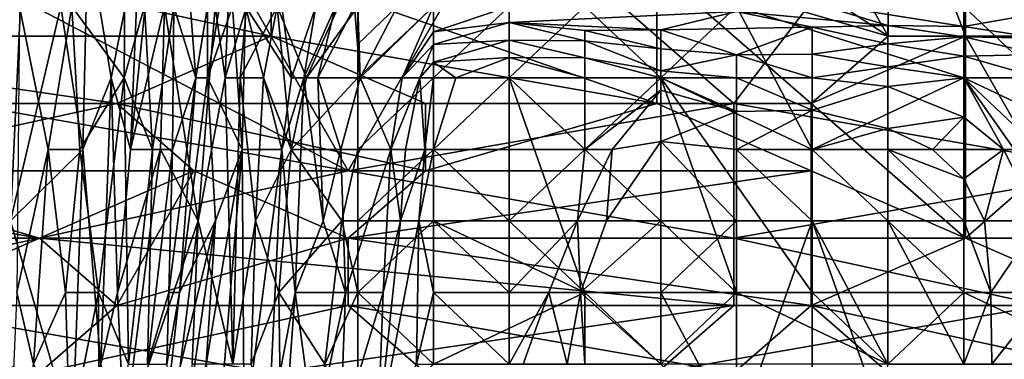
# Model space of a CAD drawing. Extents: x -161 to 11, y -10 to 160.
# Tile 374 of 499: x 0.916 to 0.973, y -0.3189 to -0.2992. Entities that reach past the tile are written whole.
import ezdxf

# ---------------------------------------------------------------- set-up
doc = ezdxf.new("R2010")
doc.units = 0
doc.header["$MEASUREMENT"] = 0
doc.layers.get('0').update_dxf_attribs({"linetype": 'CONTINUOUS'})

msp = doc.modelspace()

# ---------------------------------------------------------------- linework, layer by layer
for points in [[(0.943955, -0.29237, 0.265071), (0.975252, -0.280651, 0.264923), (0.957368, -0.304088, 0.264777)], [(0.979723, -0.307995, 0.264714), (0.957368, -0.304088, 0.264777), (0.975252, -0.280651, 0.264923)], [(0.912657, -0.296276, 0.265186), (0.921599, -0.284557, 0.265378), (0.935013, -0.307995, 0.264823)], [(0.935013, -0.307995, 0.264823), (0.921599, -0.284557, 0.265378), (0.943955, -0.29237, 0.265071)], [(0.948426, -0.288463, 0.387417), (0.96631, -0.300182, 0.384488), (0.961839, -0.29237, 0.386013)], [(0.96631, -0.300182, 0.384488), (0.948426, -0.288463, 0.387417), (0.952897, -0.296276, 0.385982)], [(0.96631, -0.300182, 0.384488), (0.96631, -0.288463, 0.385843), (0.961839, -0.29237, 0.386013)], [(0.970781, -0.300182, 0.384), (0.970781, -0.288463, 0.385116), (0.96631, -0.288463, 0.385843)], [(0.96631, -0.288463, 0.385843), (0.96631, -0.300182, 0.384488), (0.970781, -0.300182, 0.384)], [(0.975252, -0.29237, 0.383923), (0.970781, -0.288463, 0.385116), (0.975252, -0.300182, 0.383217)], [(0.970781, -0.288463, 0.385116), (0.970781, -0.300182, 0.384), (0.975252, -0.300182, 0.383217)], [(0.915, -0.294301, 0.08655), (0.916406, -0.290151, 0.079035), (0.915442, -0.310901, 0.082792)], [(0.916406, -0.290151, 0.079035), (0.918372, -0.298451, 0.067764), (0.915442, -0.310901, 0.082792)], [(0.957368, -0.304088, 0.264777), (0.935013, -0.307995, 0.264823), (0.943955, -0.29237, 0.265071)], [(0.918372, -0.298451, 0.067764), (0.919936, -0.294301, 0.06025), (0.919637, -0.306751, 0.06025)], [(0.918995, -0.298451, 0.127878), (0.922042, -0.302601, 0.109092), (0.922089, -0.294301, 0.109092)], [(0.919936, -0.294301, 0.06025), (0.921273, -0.302601, 0.052735), (0.919637, -0.306751, 0.06025)], [(0.919936, -0.294301, 0.06025), (0.922927, -0.294301, 0.045221), (0.921273, -0.302601, 0.052735)], [(0.922927, -0.294301, 0.045221), (0.922395, -0.306751, 0.046742), (0.921273, -0.302601, 0.052735)], [(0.922042, -0.302601, 0.109092), (0.923218, -0.298451, 0.101578), (0.922089, -0.294301, 0.109092)], [(0.922927, -0.294301, 0.045221), (0.923667, -0.294301, 0.041464), (0.922395, -0.306751, 0.046742)], [(0.923667, -0.294301, 0.041464), (0.924361, -0.298451, 0.037707), (0.922395, -0.306751, 0.046742)], [(0.92554, -0.294301, 0.08655), (0.92491, -0.298451, 0.090307), (0.926183, -0.302601, 0.082792)], [(0.926859, -0.298451, 0.079035), (0.92554, -0.294301, 0.08655), (0.926183, -0.302601, 0.082792)], [(0.894773, -0.300182, 0.38492), (0.930542, -0.300182, 0.385347), (0.912657, -0.296276, 0.386089)], [(0.930542, -0.300182, 0.385347), (0.930542, -0.296276, 0.386223), (0.912657, -0.296276, 0.386089)], [(0.935013, -0.307995, 0.264823), (0.912657, -0.304088, 0.264971), (0.912657, -0.296276, 0.265186)], [(0.952897, -0.304088, 0.384282), (0.952897, -0.296276, 0.385982), (0.930542, -0.296276, 0.386223)], [(0.930542, -0.296276, 0.386223), (0.930542, -0.300182, 0.385347), (0.952897, -0.304088, 0.384282)], [(0.952897, -0.296276, 0.385982), (0.961839, -0.304088, 0.384019), (0.96631, -0.300182, 0.384488)], [(0.961839, -0.304088, 0.384019), (0.952897, -0.296276, 0.385982), (0.952897, -0.304088, 0.384282)], [(0.957512, -0.298748, 0.030193), (0.966291, -0.299569, 0.022678), (0.961902, -0.29822, 0.03395)], [(0.961902, -0.29822, 0.03395), (0.970681, -0.299623, 0.022678), (0.970681, -0.298285, 0.03395)], [(0.966291, -0.299569, 0.022678), (0.970681, -0.299623, 0.022678), (0.961902, -0.29822, 0.03395)], [(0.970681, -0.299623, 0.022678), (0.975071, -0.298838, 0.030193), (0.970681, -0.298285, 0.03395)], [(0.919637, -0.306751, 0.06025), (0.915442, -0.310901, 0.082792), (0.918372, -0.298451, 0.067764)], [(0.915978, -0.298451, 0.146664), (0.91581, -0.315051, 0.146664), (0.917639, -0.306751, 0.135392)], [(0.915978, -0.298451, 0.146664), (0.917639, -0.306751, 0.135392), (0.918995, -0.298451, 0.127878)], [(0.918995, -0.298451, 0.127878), (0.917639, -0.306751, 0.135392), (0.919468, -0.306751, 0.124121)], [(0.918995, -0.298451, 0.127878), (0.919468, -0.306751, 0.124121), (0.922042, -0.302601, 0.109092)], [(0.923218, -0.298451, 0.101578), (0.922042, -0.302601, 0.109092), (0.923674, -0.306751, 0.097821)], [(0.92413, -0.306751, 0.037707), (0.922395, -0.306751, 0.046742), (0.924361, -0.298451, 0.037707)], [(0.92491, -0.298451, 0.090307), (0.923218, -0.298451, 0.101578), (0.923674, -0.306751, 0.097821)], [(0.92491, -0.298451, 0.090307), (0.923674, -0.306751, 0.097821), (0.924837, -0.306751, 0.090307)], [(0.926316, -0.310901, 0.026436), (0.92413, -0.306751, 0.037707), (0.924361, -0.298451, 0.037707)], [(0.924361, -0.298451, 0.037707), (0.927304, -0.298451, 0.022678), (0.926316, -0.310901, 0.026436)], [(0.92491, -0.298451, 0.090307), (0.924837, -0.306751, 0.090307), (0.926183, -0.302601, 0.082792)], [(0.926859, -0.298451, 0.079035), (0.926183, -0.302601, 0.082792), (0.926858, -0.302601, 0.079035)], [(0.926316, -0.310901, 0.026436), (0.927304, -0.298451, 0.022678), (0.92788, -0.302601, 0.018921)], [(0.927561, -0.298451, 0.075278), (0.926859, -0.298451, 0.079035), (0.926858, -0.302601, 0.079035)], [(0.927561, -0.298451, 0.075278), (0.926858, -0.302601, 0.079035), (0.928302, -0.298451, 0.071521)], [(0.928302, -0.298451, 0.071521), (0.926858, -0.302601, 0.079035), (0.928867, -0.306751, 0.067764)], [(0.927304, -0.298451, 0.022678), (0.928052, -0.298451, 0.018921), (0.92788, -0.302601, 0.018921)], [(0.928052, -0.298451, 0.018921), (0.929119, -0.298451, 0.015164), (0.92788, -0.302601, 0.018921)], [(0.92876, -0.302601, 0.015164), (0.92788, -0.302601, 0.018921), (0.929119, -0.298451, 0.015164)], [(0.92906, -0.298451, 0.067764), (0.928302, -0.298451, 0.071521), (0.928867, -0.306751, 0.067764)], [(0.929119, -0.298451, 0.015164), (0.930896, -0.298451, 0.011407), (0.92876, -0.302601, 0.015164)], [(0.930111, -0.302601, 0.011407), (0.92876, -0.302601, 0.015164), (0.930896, -0.298451, 0.011407)], [(0.92906, -0.298451, 0.067764), (0.928867, -0.306751, 0.067764), (0.931174, -0.306751, 0.055036)], [(0.92906, -0.298451, 0.067764), (0.931174, -0.306751, 0.055036), (0.93172, -0.302601, 0.052735)], [(0.931174, -0.298451, 0.056521), (0.92906, -0.298451, 0.067764), (0.93172, -0.302601, 0.052735)], [(0.930111, -0.302601, 0.011407), (0.930896, -0.298451, 0.011407), (0.931718, -0.306751, 0.00765)], [(0.930896, -0.298451, 0.011407), (0.932607, -0.302601, 0.00765), (0.931718, -0.306751, 0.00765)], [(0.930896, -0.298451, 0.011407), (0.93446, -0.298451, 0.00765), (0.932607, -0.302601, 0.00765)], [(0.933143, -0.298451, 0.048978), (0.931174, -0.298451, 0.056521), (0.93172, -0.302601, 0.052735)], [(0.933143, -0.298451, 0.048978), (0.93172, -0.302601, 0.052735), (0.932437, -0.302601, 0.048978)], [(0.932437, -0.302601, 0.048978), (0.934271, -0.298451, 0.045221), (0.933143, -0.298451, 0.048978)], [(0.933262, -0.302601, 0.045221), (0.934271, -0.298451, 0.045221), (0.932437, -0.302601, 0.048978)], [(0.93446, -0.298451, 0.00765), (0.935564, -0.298451, 0.006789), (0.932607, -0.302601, 0.00765)], [(0.935564, -0.302601, 0.005044), (0.932607, -0.302601, 0.00765), (0.935564, -0.298451, 0.006789)], [(0.93538, -0.298451, 0.041464), (0.934271, -0.298451, 0.045221), (0.933262, -0.302601, 0.045221)], [(0.93538, -0.298451, 0.041464), (0.933262, -0.302601, 0.045221), (0.935711, -0.302601, 0.03395)], [(0.935711, -0.302601, 0.03395), (0.935564, -0.298451, 0.040785), (0.93538, -0.298451, 0.041464)], [(0.935564, -0.298451, 0.040785), (0.935711, -0.302601, 0.03395), (0.935564, -0.300641, 0.037707)], [(0.935564, -0.300641, 0.037707), (0.93785, -0.298451, 0.037707), (0.935564, -0.298451, 0.040785)], [(0.935711, -0.302601, 0.03395), (0.93785, -0.298451, 0.037707), (0.935564, -0.300641, 0.037707)], [(0.935564, -0.302601, 0.005044), (0.935564, -0.298451, 0.006789), (0.939953, -0.298451, 0.004444)], [(0.935564, -0.302601, 0.005044), (0.939953, -0.298451, 0.004444), (0.939953, -0.302601, 0.00335)], [(0.93785, -0.298451, 0.037707), (0.935711, -0.302601, 0.03395), (0.939953, -0.298439, 0.03395)], [(0.938134, -0.302601, 0.022678), (0.939953, -0.298439, 0.03395), (0.935711, -0.302601, 0.03395)], [(0.939953, -0.298439, 0.03395), (0.938134, -0.302601, 0.022678), (0.939953, -0.299923, 0.026436)], [(0.939953, -0.298439, 0.03395), (0.939953, -0.299923, 0.026436), (0.944343, -0.298451, 0.032535)], [(0.944343, -0.298451, 0.003595), (0.944343, -0.302601, 0.002968), (0.939953, -0.302601, 0.00335)], [(0.939953, -0.302601, 0.00335), (0.939953, -0.298451, 0.004444), (0.944343, -0.298451, 0.003595)], [(0.939953, -0.299923, 0.026436), (0.944343, -0.299379, 0.026436), (0.944343, -0.298451, 0.032535)], [(0.948733, -0.298451, 0.003294), (0.953122, -0.302601, 0.002843), (0.944343, -0.302601, 0.002968)], [(0.944343, -0.298451, 0.032535), (0.944343, -0.299379, 0.026436), (0.957512, -0.298748, 0.030193)], [(0.948733, -0.298451, 0.003294), (0.944343, -0.302601, 0.002968), (0.944343, -0.298451, 0.003595)], [(0.944343, -0.299379, 0.026436), (0.953122, -0.299813, 0.022678), (0.957512, -0.298748, 0.030193)], [(0.957512, -0.298451, 0.003193), (0.953122, -0.302601, 0.002843), (0.948733, -0.298451, 0.003294)], [(0.957512, -0.298451, 0.003193), (0.961902, -0.306751, 0.002603), (0.953122, -0.302601, 0.002843)], [(0.953122, -0.299813, 0.022678), (0.961902, -0.299652, 0.022678), (0.957512, -0.298748, 0.030193)], [(0.970681, -0.298451, 0.003339), (0.970681, -0.302601, 0.002959), (0.957512, -0.298451, 0.003193)], [(0.970681, -0.302601, 0.002959), (0.961902, -0.306751, 0.002603), (0.957512, -0.298451, 0.003193)], [(0.957512, -0.298748, 0.030193), (0.961902, -0.299652, 0.022678), (0.966291, -0.299569, 0.022678)], [(0.970681, -0.298451, 0.003339), (0.975071, -0.298451, 0.003542), (0.97946, -0.306751, 0.002821)], [(0.97946, -0.306751, 0.002821), (0.970681, -0.302601, 0.002959), (0.970681, -0.298451, 0.003339)], [(0.970681, -0.299623, 0.022678), (0.975071, -0.300303, 0.018921), (0.975071, -0.298838, 0.030193)], [(0.939953, -0.299923, 0.026436), (0.939953, -0.300659, 0.022678), (0.944343, -0.299379, 0.026436)], [(0.944343, -0.299379, 0.026436), (0.939953, -0.300659, 0.022678), (0.944343, -0.300419, 0.018921)], [(0.948733, -0.300443, 0.018921), (0.948733, -0.299853, 0.022678), (0.944343, -0.299379, 0.026436)], [(0.948733, -0.300443, 0.018921), (0.944343, -0.299379, 0.026436), (0.944343, -0.300419, 0.018921)], [(0.944343, -0.299379, 0.026436), (0.948733, -0.299853, 0.022678), (0.953122, -0.299813, 0.022678)], [(0.939953, -0.299923, 0.026436), (0.938134, -0.302601, 0.022678), (0.939953, -0.300659, 0.022678)], [(0.948733, -0.299853, 0.022678), (0.953122, -0.300909, 0.018921), (0.953122, -0.299813, 0.022678)], [(0.948733, -0.299853, 0.022678), (0.948733, -0.300443, 0.018921), (0.953122, -0.300909, 0.018921)], [(0.953122, -0.299813, 0.022678), (0.957512, -0.301267, 0.018921), (0.961902, -0.299652, 0.022678)], [(0.957512, -0.301267, 0.018921), (0.953122, -0.299813, 0.022678), (0.953122, -0.300909, 0.018921)], [(0.957512, -0.301267, 0.018921), (0.961902, -0.301218, 0.018921), (0.961902, -0.299652, 0.022678)], [(0.966291, -0.300626, 0.018921), (0.966291, -0.299569, 0.022678), (0.961902, -0.299652, 0.022678)], [(0.966291, -0.300626, 0.018921), (0.961902, -0.299652, 0.022678), (0.961902, -0.301218, 0.018921)], [(0.966291, -0.299569, 0.022678), (0.970681, -0.300225, 0.018921), (0.970681, -0.299623, 0.022678)], [(0.970681, -0.300225, 0.018921), (0.966291, -0.299569, 0.022678), (0.966291, -0.300626, 0.018921)], [(0.970681, -0.299623, 0.022678), (0.970681, -0.300225, 0.018921), (0.975071, -0.300303, 0.018921)], [(0.921599, -0.304088, 0.384293), (0.930542, -0.300182, 0.385347), (0.894773, -0.300182, 0.38492)], [(0.894773, -0.300182, 0.38492), (0.894773, -0.304088, 0.38388), (0.921599, -0.304088, 0.384293)], [(0.921599, -0.304088, 0.384293), (0.939484, -0.304088, 0.384357), (0.930542, -0.300182, 0.385347)], [(0.939484, -0.304088, 0.384357), (0.952897, -0.304088, 0.384282), (0.930542, -0.300182, 0.385347)], [(0.939953, -0.300659, 0.022678), (0.938134, -0.302601, 0.022678), (0.939171, -0.302601, 0.018921)], [(0.939953, -0.300659, 0.022678), (0.939171, -0.302601, 0.018921), (0.939953, -0.301687, 0.018921)], [(0.939953, -0.300659, 0.022678), (0.939953, -0.301687, 0.018921), (0.944343, -0.300419, 0.018921)], [(0.944343, -0.300419, 0.018921), (0.939953, -0.301687, 0.018921), (0.944343, -0.301423, 0.015164)], [(0.944343, -0.300419, 0.018921), (0.948733, -0.301437, 0.015164), (0.948733, -0.300443, 0.018921)], [(0.944343, -0.300419, 0.018921), (0.944343, -0.301423, 0.015164), (0.948733, -0.301437, 0.015164)], [(0.948733, -0.300443, 0.018921), (0.953122, -0.302197, 0.015164), (0.953122, -0.300909, 0.018921)], [(0.948733, -0.300443, 0.018921), (0.948733, -0.301437, 0.015164), (0.953122, -0.302197, 0.015164)], [(0.970781, -0.300182, 0.384), (0.96631, -0.300182, 0.384488), (0.961839, -0.304088, 0.384019)], [(0.970781, -0.311901, 0.381303), (0.970781, -0.300182, 0.384), (0.961839, -0.304088, 0.384019)], [(0.961902, -0.301218, 0.018921), (0.966291, -0.301963, 0.015164), (0.966291, -0.300626, 0.018921)], [(0.970681, -0.301345, 0.015164), (0.970681, -0.300225, 0.018921), (0.966291, -0.300626, 0.018921)], [(0.970681, -0.301345, 0.015164), (0.966291, -0.300626, 0.018921), (0.966291, -0.301963, 0.015164)], [(0.975071, -0.301235, 0.015164), (0.975071, -0.300303, 0.018921), (0.970681, -0.300225, 0.018921)], [(0.970681, -0.300225, 0.018921), (0.970681, -0.301345, 0.015164), (0.975071, -0.301235, 0.015164)], [(0.975252, -0.307995, 0.381885), (0.975252, -0.300182, 0.383217), (0.970781, -0.300182, 0.384)], [(0.970781, -0.300182, 0.384), (0.970781, -0.311901, 0.381303), (0.975252, -0.307995, 0.381885)], [(0.957512, -0.301267, 0.018921), (0.953122, -0.300909, 0.018921), (0.953122, -0.302197, 0.015164)], [(0.957512, -0.301267, 0.018921), (0.961902, -0.302601, 0.015843), (0.961902, -0.301218, 0.018921)], [(0.961902, -0.301218, 0.018921), (0.961902, -0.302601, 0.015843), (0.966291, -0.301963, 0.015164)], [(0.939953, -0.302601, 0.016657), (0.939953, -0.301687, 0.018921), (0.939171, -0.302601, 0.018921)], [(0.939953, -0.301687, 0.018921), (0.941242, -0.302601, 0.015164), (0.944343, -0.301423, 0.015164)], [(0.941242, -0.302601, 0.015164), (0.939953, -0.301687, 0.018921), (0.939953, -0.302601, 0.016657)], [(0.941242, -0.302601, 0.015164), (0.944343, -0.302601, 0.013633), (0.944343, -0.301423, 0.015164)], [(0.944343, -0.301423, 0.015164), (0.948733, -0.302601, 0.013755), (0.948733, -0.301437, 0.015164)], [(0.948733, -0.302601, 0.013755), (0.944343, -0.301423, 0.015164), (0.944343, -0.302601, 0.013633)], [(0.948733, -0.301437, 0.015164), (0.953122, -0.302601, 0.01471), (0.953122, -0.302197, 0.015164)], [(0.948733, -0.301437, 0.015164), (0.948733, -0.302601, 0.013755), (0.953122, -0.302601, 0.01471)], [(0.953122, -0.302197, 0.015164), (0.957512, -0.302601, 0.016128), (0.957512, -0.301267, 0.018921)], [(0.957512, -0.301267, 0.018921), (0.957512, -0.302601, 0.016128), (0.961902, -0.302601, 0.015843)], [(0.970681, -0.302601, 0.013774), (0.970681, -0.301345, 0.015164), (0.966291, -0.301963, 0.015164)], [(0.970681, -0.301345, 0.015164), (0.975071, -0.302601, 0.01352), (0.975071, -0.301235, 0.015164)], [(0.970681, -0.301345, 0.015164), (0.970681, -0.302601, 0.013774), (0.975071, -0.302601, 0.01352)], [(0.953122, -0.302197, 0.015164), (0.953122, -0.302601, 0.01471), (0.957512, -0.302601, 0.016128)], [(0.966291, -0.303103, 0.015164), (0.966291, -0.301963, 0.015164), (0.961902, -0.302601, 0.015843)], [(0.966291, -0.303103, 0.015164), (0.970681, -0.302601, 0.013774), (0.966291, -0.301963, 0.015164)], [(0.922042, -0.302601, 0.109092), (0.919468, -0.306751, 0.124121), (0.920549, -0.315051, 0.116607)], [(0.920686, -0.319201, 0.052735), (0.919637, -0.306751, 0.06025), (0.921273, -0.302601, 0.052735)], [(0.922042, -0.302601, 0.109092), (0.920549, -0.315051, 0.116607), (0.922283, -0.319201, 0.105335)], [(0.921273, -0.302601, 0.052735), (0.921656, -0.315051, 0.048978), (0.920686, -0.319201, 0.052735)], [(0.921273, -0.302601, 0.052735), (0.922395, -0.306751, 0.046742), (0.921656, -0.315051, 0.048978)], [(0.922283, -0.319201, 0.105335), (0.923674, -0.306751, 0.097821), (0.922042, -0.302601, 0.109092)], [(0.926183, -0.302601, 0.082792), (0.924837, -0.306751, 0.090307), (0.924623, -0.315051, 0.090307)], [(0.926183, -0.302601, 0.082792), (0.924623, -0.315051, 0.090307), (0.92523, -0.315051, 0.08655)], [(0.926858, -0.302601, 0.079035), (0.926183, -0.302601, 0.082792), (0.92523, -0.315051, 0.08655)], [(0.926858, -0.302601, 0.079035), (0.92523, -0.315051, 0.08655), (0.927334, -0.310901, 0.075278)], [(0.92788, -0.302601, 0.018921), (0.928328, -0.319201, 0.015164), (0.926316, -0.310901, 0.026436)], [(0.927334, -0.310901, 0.075278), (0.928867, -0.306751, 0.067764), (0.926858, -0.302601, 0.079035)], [(0.92788, -0.302601, 0.018921), (0.92876, -0.302601, 0.015164), (0.928328, -0.319201, 0.015164)], [(0.92876, -0.302601, 0.015164), (0.929641, -0.310901, 0.011407), (0.928328, -0.319201, 0.015164)], [(0.92876, -0.302601, 0.015164), (0.930111, -0.302601, 0.011407), (0.929641, -0.310901, 0.011407)], [(0.930111, -0.302601, 0.011407), (0.931718, -0.306751, 0.00765), (0.929641, -0.310901, 0.011407)], [(0.931174, -0.306751, 0.055036), (0.932437, -0.302601, 0.048978), (0.93172, -0.302601, 0.052735)], [(0.931935, -0.315051, 0.048978), (0.932437, -0.302601, 0.048978), (0.931174, -0.306751, 0.055036)], [(0.931718, -0.306751, 0.00765), (0.932607, -0.302601, 0.00765), (0.935564, -0.302601, 0.005044)], [(0.935564, -0.306751, 0.003977), (0.931718, -0.306751, 0.00765), (0.935564, -0.302601, 0.005044)], [(0.932437, -0.302601, 0.048978), (0.931935, -0.315051, 0.048978), (0.933568, -0.310901, 0.041464)], [(0.933568, -0.310901, 0.041464), (0.933262, -0.302601, 0.045221), (0.932437, -0.302601, 0.048978)], [(0.935711, -0.302601, 0.03395), (0.933262, -0.302601, 0.045221), (0.934592, -0.306751, 0.037707)], [(0.934592, -0.306751, 0.037707), (0.933262, -0.302601, 0.045221), (0.933568, -0.310901, 0.041464)], [(0.934592, -0.306751, 0.037707), (0.937484, -0.306751, 0.022678), (0.935711, -0.302601, 0.03395)], [(0.935564, -0.302601, 0.005044), (0.939953, -0.302601, 0.00335), (0.935564, -0.306751, 0.003977)], [(0.939953, -0.306751, 0.002848), (0.935564, -0.306751, 0.003977), (0.939953, -0.302601, 0.00335)], [(0.938134, -0.302601, 0.022678), (0.935711, -0.302601, 0.03395), (0.937484, -0.306751, 0.022678)], [(0.939171, -0.302601, 0.018921), (0.938134, -0.302601, 0.022678), (0.937484, -0.306751, 0.022678)], [(0.939171, -0.302601, 0.018921), (0.937484, -0.306751, 0.022678), (0.938338, -0.306751, 0.018921)], [(0.938338, -0.306751, 0.018921), (0.939457, -0.306751, 0.015164), (0.939171, -0.302601, 0.018921)], [(0.939457, -0.306751, 0.015164), (0.939953, -0.302601, 0.016657), (0.939171, -0.302601, 0.018921)], [(0.939953, -0.302601, 0.016657), (0.939457, -0.306751, 0.015164), (0.939953, -0.306751, 0.014355)], [(0.941242, -0.302601, 0.015164), (0.939953, -0.302601, 0.016657), (0.939953, -0.306751, 0.014355)], [(0.944343, -0.302601, 0.013633), (0.939953, -0.306751, 0.014355), (0.944343, -0.306751, 0.01257)], [(0.944343, -0.302601, 0.013633), (0.941242, -0.302601, 0.015164), (0.939953, -0.306751, 0.014355)], [(0.944343, -0.302601, 0.002968), (0.939953, -0.306751, 0.002848), (0.939953, -0.302601, 0.00335)], [(0.939953, -0.306751, 0.002848), (0.944343, -0.302601, 0.002968), (0.948733, -0.315051, 0.001907)], [(0.944343, -0.302601, 0.013633), (0.948733, -0.306751, 0.013958), (0.948733, -0.302601, 0.013755)], [(0.948733, -0.306751, 0.013958), (0.944343, -0.302601, 0.013633), (0.944343, -0.306751, 0.01257)], [(0.953122, -0.302601, 0.002843), (0.957512, -0.315051, 0.001865), (0.944343, -0.302601, 0.002968)], [(0.957512, -0.315051, 0.001865), (0.948733, -0.315051, 0.001907), (0.944343, -0.302601, 0.002968)], [(0.948733, -0.306751, 0.013958), (0.953122, -0.302601, 0.01471), (0.948733, -0.302601, 0.013755)], [(0.948733, -0.306751, 0.013958), (0.953122, -0.303303, 0.015164), (0.953122, -0.302601, 0.01471)], [(0.957512, -0.304542, 0.018921), (0.953122, -0.302601, 0.01471), (0.953122, -0.303303, 0.015164)], [(0.953122, -0.302601, 0.01471), (0.957512, -0.304542, 0.018921), (0.957512, -0.302601, 0.016128)], [(0.961902, -0.306751, 0.002603), (0.961902, -0.315051, 0.001962), (0.953122, -0.302601, 0.002843)], [(0.961902, -0.315051, 0.001962), (0.957512, -0.315051, 0.001865), (0.953122, -0.302601, 0.002843)], [(0.957512, -0.302601, 0.016128), (0.961902, -0.304481, 0.018921), (0.961902, -0.302601, 0.015843)], [(0.957512, -0.302601, 0.016128), (0.957512, -0.304542, 0.018921), (0.961902, -0.304481, 0.018921)], [(0.961902, -0.302601, 0.015843), (0.961902, -0.304481, 0.018921), (0.966291, -0.303103, 0.015164)], [(0.970681, -0.302601, 0.002959), (0.970681, -0.315051, 0.002148), (0.961902, -0.306751, 0.002603)], [(0.966291, -0.303103, 0.015164), (0.970681, -0.304887, 0.015164), (0.970681, -0.302601, 0.013774)], [(0.970681, -0.302601, 0.013774), (0.975071, -0.306751, 0.013899), (0.975071, -0.302601, 0.01352)], [(0.970681, -0.302601, 0.013774), (0.972983, -0.306751, 0.015164), (0.975071, -0.306751, 0.013899)], [(0.972983, -0.306751, 0.015164), (0.970681, -0.302601, 0.013774), (0.970681, -0.304887, 0.015164)], [(0.97946, -0.306751, 0.002821), (0.97946, -0.315051, 0.002187), (0.970681, -0.302601, 0.002959)], [(0.97946, -0.315051, 0.002187), (0.970681, -0.315051, 0.002148), (0.970681, -0.302601, 0.002959)], [(0.950308, -0.306751, 0.015164), (0.953122, -0.303303, 0.015164), (0.948733, -0.306751, 0.013958)], [(0.953122, -0.306299, 0.018921), (0.953122, -0.303303, 0.015164), (0.950308, -0.306751, 0.015164)], [(0.953122, -0.303303, 0.015164), (0.953122, -0.306299, 0.018921), (0.957512, -0.304542, 0.018921)], [(0.961902, -0.304481, 0.018921), (0.966291, -0.305529, 0.018921), (0.966291, -0.303103, 0.015164)], [(0.966291, -0.303103, 0.015164), (0.966291, -0.305529, 0.018921), (0.970681, -0.304887, 0.015164)], [(0.903715, -0.307995, 0.382841), (0.921599, -0.304088, 0.384293), (0.894773, -0.304088, 0.38388)], [(0.935013, -0.307995, 0.264823), (0.894773, -0.307995, 0.264988), (0.912657, -0.304088, 0.264971)], [(0.903715, -0.307995, 0.382841), (0.92607, -0.307995, 0.38314), (0.921599, -0.304088, 0.384293)], [(0.92607, -0.307995, 0.38314), (0.939484, -0.307995, 0.383202), (0.921599, -0.304088, 0.384293)], [(0.939484, -0.307995, 0.383202), (0.939484, -0.304088, 0.384357), (0.921599, -0.304088, 0.384293)], [(0.935013, -0.307995, 0.264823), (0.957368, -0.304088, 0.264777), (0.957368, -0.311901, 0.264785)], [(0.961839, -0.307995, 0.382956), (0.952897, -0.304088, 0.384282), (0.939484, -0.307995, 0.383202)], [(0.952897, -0.304088, 0.384282), (0.939484, -0.304088, 0.384357), (0.939484, -0.307995, 0.383202)], [(0.952897, -0.304088, 0.384282), (0.961839, -0.307995, 0.382956), (0.961839, -0.304088, 0.384019)], [(0.953122, -0.306299, 0.018921), (0.957512, -0.306751, 0.019772), (0.957512, -0.304542, 0.018921)], [(0.957368, -0.304088, 0.264777), (0.979723, -0.307995, 0.264714), (0.957368, -0.311901, 0.264785)], [(0.961902, -0.304481, 0.018921), (0.957512, -0.304542, 0.018921), (0.957512, -0.306751, 0.019772)], [(0.957512, -0.306751, 0.019772), (0.961902, -0.306751, 0.019812), (0.961902, -0.304481, 0.018921)], [(0.961839, -0.304088, 0.384019), (0.961839, -0.307995, 0.382956), (0.970781, -0.311901, 0.381303)], [(0.961902, -0.304481, 0.018921), (0.961902, -0.306751, 0.019812), (0.966291, -0.305529, 0.018921)], [(0.968865, -0.306751, 0.018921), (0.970681, -0.304887, 0.015164), (0.966291, -0.305529, 0.018921)], [(0.972983, -0.306751, 0.015164), (0.970681, -0.304887, 0.015164), (0.968865, -0.306751, 0.018921)], [(0.966291, -0.306751, 0.019473), (0.966291, -0.305529, 0.018921), (0.961902, -0.306751, 0.019812)], [(0.966291, -0.305529, 0.018921), (0.966291, -0.306751, 0.019473), (0.968865, -0.306751, 0.018921)], [(0.950308, -0.306751, 0.015164), (0.94999, -0.310901, 0.018921), (0.953122, -0.306299, 0.018921)], [(0.953122, -0.306299, 0.018921), (0.94999, -0.310901, 0.018921), (0.953122, -0.310901, 0.020086)], [(0.957512, -0.306751, 0.019772), (0.953122, -0.306299, 0.018921), (0.957512, -0.310901, 0.020547)], [(0.953122, -0.306299, 0.018921), (0.953122, -0.310901, 0.020086), (0.957512, -0.310901, 0.020547)], [(0.919637, -0.306751, 0.06025), (0.919041, -0.323351, 0.06025), (0.915442, -0.310901, 0.082792)], [(0.917639, -0.306751, 0.135392), (0.91581, -0.315051, 0.146664), (0.916785, -0.319201, 0.139149)], [(0.917639, -0.306751, 0.135392), (0.916785, -0.319201, 0.139149), (0.918634, -0.315051, 0.127878)], [(0.919468, -0.306751, 0.124121), (0.917639, -0.306751, 0.135392), (0.918634, -0.315051, 0.127878)], [(0.919468, -0.306751, 0.124121), (0.918634, -0.315051, 0.127878), (0.920549, -0.315051, 0.116607)], [(0.919637, -0.306751, 0.06025), (0.920686, -0.319201, 0.052735), (0.919041, -0.323351, 0.06025)], [(0.922395, -0.306751, 0.046742), (0.92413, -0.306751, 0.037707), (0.921656, -0.315051, 0.048978)], [(0.921656, -0.315051, 0.048978), (0.92413, -0.306751, 0.037707), (0.922042, -0.323351, 0.045221)], [(0.92413, -0.306751, 0.037707), (0.926316, -0.310901, 0.026436), (0.922042, -0.323351, 0.045221)], [(0.923674, -0.306751, 0.097821), (0.922283, -0.319201, 0.105335), (0.923382, -0.319201, 0.097821)], [(0.924837, -0.306751, 0.090307), (0.923674, -0.306751, 0.097821), (0.923382, -0.319201, 0.097821)], [(0.924837, -0.306751, 0.090307), (0.923382, -0.319201, 0.097821), (0.924623, -0.315051, 0.090307)], [(0.926784, -0.319201, 0.076897), (0.928867, -0.306751, 0.067764), (0.927334, -0.310901, 0.075278)], [(0.928867, -0.306751, 0.067764), (0.926784, -0.319201, 0.076897), (0.927506, -0.323351, 0.071521)], [(0.928867, -0.306751, 0.067764), (0.927506, -0.323351, 0.071521), (0.928985, -0.323351, 0.064007)], [(0.931174, -0.306751, 0.055036), (0.928867, -0.306751, 0.067764), (0.928985, -0.323351, 0.064007)], [(0.931174, -0.306751, 0.055036), (0.928985, -0.323351, 0.064007), (0.930375, -0.323351, 0.056493)], [(0.929641, -0.310901, 0.011407), (0.931718, -0.306751, 0.00765), (0.931, -0.315051, 0.00765)], [(0.931935, -0.315051, 0.048978), (0.931174, -0.306751, 0.055036), (0.930375, -0.323351, 0.056493)], [(0.934647, -0.310901, 0.003893), (0.931, -0.315051, 0.00765), (0.931718, -0.306751, 0.00765)], [(0.934647, -0.310901, 0.003893), (0.931718, -0.306751, 0.00765), (0.935564, -0.306751, 0.003977)], [(0.933568, -0.310901, 0.041464), (0.934853, -0.315051, 0.03395), (0.934592, -0.306751, 0.037707)], [(0.934592, -0.306751, 0.037707), (0.934853, -0.315051, 0.03395), (0.937484, -0.306751, 0.022678)], [(0.935564, -0.306751, 0.003977), (0.935564, -0.310901, 0.003309), (0.934647, -0.310901, 0.003893)], [(0.934853, -0.315051, 0.03395), (0.937043, -0.315051, 0.022678), (0.937484, -0.306751, 0.022678)], [(0.939953, -0.310901, 0.002438), (0.935564, -0.310901, 0.003309), (0.939953, -0.306751, 0.002848)], [(0.935564, -0.310901, 0.003309), (0.935564, -0.306751, 0.003977), (0.939953, -0.306751, 0.002848)], [(0.938041, -0.310901, 0.018921), (0.937484, -0.306751, 0.022678), (0.937043, -0.315051, 0.022678)], [(0.938041, -0.310901, 0.018921), (0.938338, -0.306751, 0.018921), (0.937484, -0.306751, 0.022678)], [(0.939457, -0.306751, 0.015164), (0.938041, -0.310901, 0.018921), (0.939104, -0.310901, 0.015164)], [(0.939457, -0.306751, 0.015164), (0.938338, -0.306751, 0.018921), (0.938041, -0.310901, 0.018921)], [(0.939953, -0.306751, 0.014355), (0.939457, -0.306751, 0.015164), (0.939104, -0.310901, 0.015164)], [(0.939104, -0.310901, 0.015164), (0.939953, -0.310901, 0.013467), (0.939953, -0.306751, 0.014355)], [(0.948733, -0.315051, 0.001907), (0.939953, -0.310901, 0.002438), (0.939953, -0.306751, 0.002848)], [(0.944343, -0.310901, 0.012262), (0.944343, -0.306751, 0.01257), (0.939953, -0.306751, 0.014355)], [(0.939953, -0.310901, 0.013467), (0.944343, -0.310901, 0.012262), (0.939953, -0.306751, 0.014355)], [(0.948733, -0.306751, 0.013958), (0.944343, -0.306751, 0.01257), (0.944343, -0.310901, 0.012262)], [(0.9483, -0.310901, 0.015164), (0.948733, -0.306751, 0.013958), (0.944343, -0.310901, 0.012262)], [(0.94999, -0.310901, 0.018921), (0.950308, -0.306751, 0.015164), (0.9483, -0.310901, 0.015164)], [(0.950308, -0.306751, 0.015164), (0.948733, -0.306751, 0.013958), (0.9483, -0.310901, 0.015164)], [(0.961902, -0.310901, 0.020539), (0.961902, -0.306751, 0.019812), (0.957512, -0.306751, 0.019772)], [(0.961902, -0.310901, 0.020539), (0.957512, -0.306751, 0.019772), (0.957512, -0.310901, 0.020547)], [(0.961902, -0.306751, 0.019812), (0.966291, -0.310901, 0.020284), (0.966291, -0.306751, 0.019473)], [(0.961902, -0.306751, 0.019812), (0.961902, -0.310901, 0.020539), (0.966291, -0.310901, 0.020284)], [(0.970681, -0.315051, 0.002148), (0.961902, -0.315051, 0.001962), (0.961902, -0.306751, 0.002603)], [(0.970681, -0.310901, 0.019495), (0.966291, -0.306751, 0.019473), (0.966291, -0.310901, 0.020284)], [(0.970681, -0.310901, 0.019495), (0.970681, -0.308458, 0.018921), (0.966291, -0.306751, 0.019473)], [(0.966291, -0.306751, 0.019473), (0.970681, -0.308458, 0.018921), (0.968865, -0.306751, 0.018921)], [(0.970681, -0.308458, 0.018921), (0.972983, -0.306751, 0.015164), (0.968865, -0.306751, 0.018921)], [(0.971889, -0.310901, 0.018921), (0.972983, -0.306751, 0.015164), (0.970681, -0.308458, 0.018921)], [(0.972983, -0.306751, 0.015164), (0.971889, -0.310901, 0.018921), (0.975071, -0.310901, 0.015315)], [(0.975071, -0.310901, 0.015315), (0.975071, -0.306751, 0.013899), (0.972983, -0.306751, 0.015164)], [(0.894773, -0.307995, 0.264988), (0.917128, -0.311901, 0.26493), (0.890302, -0.311901, 0.265038)], [(0.894773, -0.307995, 0.264988), (0.935013, -0.307995, 0.264823), (0.917128, -0.311901, 0.26493)], [(0.917128, -0.311901, 0.381656), (0.903715, -0.307995, 0.382841), (0.899244, -0.311901, 0.381498)], [(0.917128, -0.311901, 0.381656), (0.92607, -0.307995, 0.38314), (0.903715, -0.307995, 0.382841)], [(0.935013, -0.307995, 0.264823), (0.957368, -0.311901, 0.264785), (0.917128, -0.311901, 0.26493)], [(0.921599, -0.315807, 0.38012), (0.92607, -0.307995, 0.38314), (0.917128, -0.311901, 0.381656)], [(0.935013, -0.311901, 0.381841), (0.92607, -0.307995, 0.38314), (0.921599, -0.315807, 0.38012)], [(0.92607, -0.307995, 0.38314), (0.935013, -0.311901, 0.381841), (0.939484, -0.307995, 0.383202)], [(0.935013, -0.311901, 0.381841), (0.961839, -0.311901, 0.38169), (0.961839, -0.307995, 0.382956)], [(0.935013, -0.311901, 0.381841), (0.961839, -0.307995, 0.382956), (0.939484, -0.307995, 0.383202)], [(0.979723, -0.307995, 0.264714), (0.979723, -0.311901, 0.264768), (0.957368, -0.311901, 0.264785)], [(0.970781, -0.311901, 0.381303), (0.961839, -0.307995, 0.382956), (0.961839, -0.311901, 0.38169)], [(0.979723, -0.311901, 0.380257), (0.975252, -0.307995, 0.381885), (0.970781, -0.311901, 0.381303)], [(0.970681, -0.308458, 0.018921), (0.970681, -0.310901, 0.019495), (0.971889, -0.310901, 0.018921)], [(0.919041, -0.323351, 0.06025), (0.915007, -0.323351, 0.082792), (0.915442, -0.310901, 0.082792)], [(0.923751, -0.331652, 0.03395), (0.922042, -0.323351, 0.045221), (0.926316, -0.310901, 0.026436)], [(0.925983, -0.319201, 0.026436), (0.923751, -0.331652, 0.03395), (0.926316, -0.310901, 0.026436)], [(0.92523, -0.315051, 0.08655), (0.924315, -0.323351, 0.090307), (0.927334, -0.310901, 0.075278)], [(0.927334, -0.310901, 0.075278), (0.924315, -0.323351, 0.090307), (0.925521, -0.323351, 0.082792)], [(0.927334, -0.310901, 0.075278), (0.925521, -0.323351, 0.082792), (0.926784, -0.319201, 0.076897)], [(0.928328, -0.319201, 0.015164), (0.925983, -0.319201, 0.026436), (0.926316, -0.310901, 0.026436)], [(0.929399, -0.319201, 0.011407), (0.928328, -0.319201, 0.015164), (0.929641, -0.310901, 0.011407)], [(0.929641, -0.310901, 0.011407), (0.931, -0.315051, 0.00765), (0.929399, -0.319201, 0.011407)], [(0.933655, -0.319201, 0.003893), (0.931, -0.315051, 0.00765), (0.934647, -0.310901, 0.003893)], [(0.933568, -0.310901, 0.041464), (0.931935, -0.315051, 0.048978), (0.934853, -0.315051, 0.03395)], [(0.934647, -0.310901, 0.003893), (0.935564, -0.315051, 0.002878), (0.933655, -0.319201, 0.003893)], [(0.935564, -0.315051, 0.002878), (0.934647, -0.310901, 0.003893), (0.935564, -0.310901, 0.003309)], [(0.935564, -0.315051, 0.002878), (0.935564, -0.310901, 0.003309), (0.939953, -0.310901, 0.002438)], [(0.935564, -0.315051, 0.002878), (0.939953, -0.310901, 0.002438), (0.939953, -0.319201, 0.001912)], [(0.938041, -0.310901, 0.018921), (0.937043, -0.315051, 0.022678), (0.936738, -0.323351, 0.022678)], [(0.936738, -0.323351, 0.022678), (0.939104, -0.310901, 0.015164), (0.938041, -0.310901, 0.018921)], [(0.939104, -0.310901, 0.015164), (0.936738, -0.323351, 0.022678), (0.938973, -0.319201, 0.015164)], [(0.939953, -0.315051, 0.012851), (0.939104, -0.310901, 0.015164), (0.938973, -0.319201, 0.015164)], [(0.939953, -0.310901, 0.013467), (0.939104, -0.310901, 0.015164), (0.939953, -0.315051, 0.012851)], [(0.944343, -0.310901, 0.012262), (0.939953, -0.310901, 0.013467), (0.944343, -0.315051, 0.012442)], [(0.939953, -0.310901, 0.013467), (0.939953, -0.315051, 0.012851), (0.944343, -0.315051, 0.012442)], [(0.948733, -0.315051, 0.001907), (0.939953, -0.319201, 0.001912), (0.939953, -0.310901, 0.002438)], [(0.9483, -0.310901, 0.015164), (0.944343, -0.315051, 0.012442), (0.94664, -0.315051, 0.015164)], [(0.944343, -0.315051, 0.012442), (0.9483, -0.310901, 0.015164), (0.944343, -0.310901, 0.012262)], [(0.9483, -0.310901, 0.015164), (0.94664, -0.315051, 0.015164), (0.948472, -0.315051, 0.018921)], [(0.94999, -0.310901, 0.018921), (0.9483, -0.310901, 0.015164), (0.948472, -0.315051, 0.018921)], [(0.953122, -0.315051, 0.020418), (0.953122, -0.310901, 0.020086), (0.948472, -0.315051, 0.018921)], [(0.948472, -0.315051, 0.018921), (0.953122, -0.310901, 0.020086), (0.94999, -0.310901, 0.018921)], [(0.953122, -0.315051, 0.020418), (0.957512, -0.310901, 0.020547), (0.953122, -0.310901, 0.020086)], [(0.957512, -0.323351, 0.020652), (0.957512, -0.310901, 0.020547), (0.953122, -0.315051, 0.020418)], [(0.957512, -0.310901, 0.020547), (0.957512, -0.323351, 0.020652), (0.961902, -0.310901, 0.020539)], [(0.957512, -0.323351, 0.020652), (0.961902, -0.327502, 0.020629), (0.961902, -0.310901, 0.020539)], [(0.966291, -0.319201, 0.02046), (0.966291, -0.310901, 0.020284), (0.961902, -0.310901, 0.020539)], [(0.961902, -0.310901, 0.020539), (0.966291, -0.323351, 0.02043), (0.966291, -0.319201, 0.02046)], [(0.961902, -0.310901, 0.020539), (0.961902, -0.327502, 0.020629), (0.966291, -0.323351, 0.02043)], [(0.970681, -0.319201, 0.01969), (0.970681, -0.310901, 0.019495), (0.966291, -0.310901, 0.020284)], [(0.966291, -0.319201, 0.02046), (0.970681, -0.319201, 0.01969), (0.966291, -0.310901, 0.020284)], [(0.970681, -0.319201, 0.01969), (0.972253, -0.315051, 0.018921), (0.970681, -0.310901, 0.019495)], [(0.971889, -0.310901, 0.018921), (0.970681, -0.310901, 0.019495), (0.972253, -0.315051, 0.018921)], [(0.971889, -0.310901, 0.018921), (0.972253, -0.315051, 0.018921), (0.975071, -0.310901, 0.015315)], [(0.975071, -0.310901, 0.015315), (0.972253, -0.315051, 0.018921), (0.975595, -0.315051, 0.015164)], [(0.890302, -0.311901, 0.265038), (0.917128, -0.311901, 0.26493), (0.908186, -0.315807, 0.265354)], [(0.921599, -0.315807, 0.38012), (0.917128, -0.311901, 0.381656), (0.899244, -0.315807, 0.379864)], [(0.899244, -0.311901, 0.381498), (0.899244, -0.315807, 0.379864), (0.917128, -0.311901, 0.381656)], [(0.917128, -0.311901, 0.26493), (0.957368, -0.315807, 0.265128), (0.908186, -0.315807, 0.265354)], [(0.957368, -0.311901, 0.264785), (0.957368, -0.315807, 0.265128), (0.917128, -0.311901, 0.26493)], [(0.935013, -0.315807, 0.380226), (0.935013, -0.311901, 0.381841), (0.921599, -0.315807, 0.38012)], [(0.935013, -0.311901, 0.381841), (0.961839, -0.315807, 0.380169), (0.961839, -0.311901, 0.38169)], [(0.961839, -0.315807, 0.380169), (0.935013, -0.311901, 0.381841), (0.935013, -0.315807, 0.380226)], [(0.957368, -0.311901, 0.264785), (0.979723, -0.311901, 0.264768), (0.975252, -0.315807, 0.265104)], [(0.975252, -0.315807, 0.265104), (0.957368, -0.315807, 0.265128), (0.957368, -0.311901, 0.264785)], [(0.961839, -0.315807, 0.380169), (0.979723, -0.315807, 0.378874), (0.970781, -0.311901, 0.381303)], [(0.970781, -0.311901, 0.381303), (0.961839, -0.311901, 0.38169), (0.961839, -0.315807, 0.380169)], [(0.970781, -0.311901, 0.381303), (0.979723, -0.315807, 0.378874), (0.979723, -0.311901, 0.380257)], [(0.916785, -0.319201, 0.139149), (0.91581, -0.315051, 0.146664), (0.915273, -0.327502, 0.146664)], [(0.918634, -0.315051, 0.127878), (0.916785, -0.319201, 0.139149), (0.918887, -0.323351, 0.124121)], [(0.918887, -0.323351, 0.124121), (0.920549, -0.315051, 0.116607), (0.918634, -0.315051, 0.127878)], [(0.920549, -0.315051, 0.116607), (0.918887, -0.323351, 0.124121), (0.920578, -0.327502, 0.112849)], [(0.922283, -0.319201, 0.105335), (0.920549, -0.315051, 0.116607), (0.920578, -0.327502, 0.112849)], [(0.922042, -0.323351, 0.045221), (0.920686, -0.319201, 0.052735), (0.921656, -0.315051, 0.048978)], [(0.923382, -0.319201, 0.097821), (0.924499, -0.319201, 0.090307), (0.924623, -0.315051, 0.090307)], [(0.92523, -0.315051, 0.08655), (0.924499, -0.319201, 0.090307), (0.924315, -0.323351, 0.090307)], [(0.92523, -0.315051, 0.08655), (0.924623, -0.315051, 0.090307), (0.924499, -0.319201, 0.090307)], [(0.929399, -0.319201, 0.011407), (0.931, -0.315051, 0.00765), (0.931174, -0.327502, 0.006846)], [(0.931935, -0.315051, 0.048978), (0.930375, -0.323351, 0.056493), (0.930723, -0.331652, 0.052735)], [(0.931935, -0.315051, 0.048978), (0.930723, -0.331652, 0.052735), (0.933054, -0.323351, 0.041464)], [(0.931, -0.315051, 0.00765), (0.933655, -0.319201, 0.003893), (0.931174, -0.327502, 0.006846)], [(0.933054, -0.323351, 0.041464), (0.934853, -0.315051, 0.03395), (0.931935, -0.315051, 0.048978)], [(0.934853, -0.315051, 0.03395), (0.933054, -0.323351, 0.041464), (0.934544, -0.323351, 0.03395)], [(0.935564, -0.315051, 0.002878), (0.935564, -0.323351, 0.002572), (0.933655, -0.319201, 0.003893)], [(0.934853, -0.315051, 0.03395), (0.934544, -0.323351, 0.03395), (0.937043, -0.315051, 0.022678)], [(0.937043, -0.315051, 0.022678), (0.934544, -0.323351, 0.03395), (0.936738, -0.323351, 0.022678)], [(0.935564, -0.323351, 0.002572), (0.935564, -0.315051, 0.002878), (0.939953, -0.319201, 0.001912)], [(0.938973, -0.319201, 0.015164), (0.939953, -0.319201, 0.012823), (0.939953, -0.315051, 0.012851)], [(0.948733, -0.315051, 0.001907), (0.948733, -0.319201, 0.001665), (0.939953, -0.319201, 0.001912)], [(0.944343, -0.319201, 0.013648), (0.944343, -0.315051, 0.012442), (0.939953, -0.315051, 0.012851)], [(0.939953, -0.319201, 0.012823), (0.944343, -0.319201, 0.013648), (0.939953, -0.315051, 0.012851)], [(0.94664, -0.315051, 0.015164), (0.944343, -0.319201, 0.013648), (0.945161, -0.319201, 0.015164)], [(0.94664, -0.315051, 0.015164), (0.944343, -0.315051, 0.012442), (0.944343, -0.319201, 0.013648)], [(0.945161, -0.319201, 0.015164), (0.947704, -0.319201, 0.018921), (0.94664, -0.315051, 0.015164)], [(0.948472, -0.315051, 0.018921), (0.94664, -0.315051, 0.015164), (0.947704, -0.319201, 0.018921)], [(0.947704, -0.319201, 0.018921), (0.948733, -0.319201, 0.019473), (0.948472, -0.315051, 0.018921)], [(0.953122, -0.319201, 0.020452), (0.953122, -0.315051, 0.020418), (0.948472, -0.315051, 0.018921)], [(0.953122, -0.319201, 0.020452), (0.948472, -0.315051, 0.018921), (0.948733, -0.319201, 0.019473)], [(0.948733, -0.315051, 0.001907), (0.957512, -0.315051, 0.001865), (0.953122, -0.319201, 0.001596)], [(0.953122, -0.319201, 0.001596), (0.948733, -0.319201, 0.001665), (0.948733, -0.315051, 0.001907)], [(0.957512, -0.315051, 0.001865), (0.966291, -0.319201, 0.001769), (0.953122, -0.319201, 0.001596)], [(0.953122, -0.315051, 0.020418), (0.953122, -0.319201, 0.020452), (0.957512, -0.323351, 0.020652)], [(0.957512, -0.315051, 0.001865), (0.961902, -0.315051, 0.001962), (0.966291, -0.319201, 0.001769)], [(0.961902, -0.315051, 0.001962), (0.970681, -0.315051, 0.002148), (0.966291, -0.319201, 0.001769)], [(0.970681, -0.315051, 0.002148), (0.970681, -0.319201, 0.001905), (0.966291, -0.319201, 0.001769)], [(0.97946, -0.315051, 0.002187), (0.97946, -0.319201, 0.002014), (0.970681, -0.315051, 0.002148)], [(0.97946, -0.319201, 0.002014), (0.970681, -0.319201, 0.001905), (0.970681, -0.315051, 0.002148)], [(0.972253, -0.315051, 0.018921), (0.970681, -0.319201, 0.01969), (0.972304, -0.319201, 0.018921)], [(0.972253, -0.315051, 0.018921), (0.972304, -0.319201, 0.018921), (0.975595, -0.315051, 0.015164)], [(0.975595, -0.315051, 0.015164), (0.972304, -0.319201, 0.018921), (0.975071, -0.319201, 0.015237)], [(0.899244, -0.315807, 0.379864), (0.885831, -0.319713, 0.377761), (0.917128, -0.319713, 0.378074)], [(0.917128, -0.319713, 0.378074), (0.921599, -0.315807, 0.38012), (0.899244, -0.315807, 0.379864)], [(0.908186, -0.315807, 0.265354), (0.930542, -0.319713, 0.266308), (0.903715, -0.319713, 0.266441)], [(0.930542, -0.319713, 0.266308), (0.908186, -0.315807, 0.265354), (0.957368, -0.315807, 0.265128)], [(0.917128, -0.319713, 0.378074), (0.935013, -0.315807, 0.380226), (0.921599, -0.315807, 0.38012)], [(0.943955, -0.32362, 0.375839), (0.935013, -0.315807, 0.380226), (0.917128, -0.319713, 0.378074)], [(0.957368, -0.315807, 0.265128), (0.952897, -0.319713, 0.266201), (0.930542, -0.319713, 0.266308)], [(0.957368, -0.319713, 0.378174), (0.961839, -0.315807, 0.380169), (0.935013, -0.315807, 0.380226)], [(0.957368, -0.319713, 0.378174), (0.935013, -0.315807, 0.380226), (0.943955, -0.32362, 0.375839)], [(0.975252, -0.315807, 0.265104), (0.979723, -0.319713, 0.266117), (0.952897, -0.319713, 0.266201)], [(0.952897, -0.319713, 0.266201), (0.957368, -0.315807, 0.265128), (0.975252, -0.315807, 0.265104)], [(0.970781, -0.32362, 0.375419), (0.961839, -0.315807, 0.380169), (0.957368, -0.319713, 0.378174)], [(0.979723, -0.319713, 0.377128), (0.979723, -0.315807, 0.378874), (0.961839, -0.315807, 0.380169)], [(0.961839, -0.315807, 0.380169), (0.970781, -0.32362, 0.375419), (0.979723, -0.319713, 0.377128)]]:
    msp.add_3dface(points)

doc.saveas('drawing.dxf')
